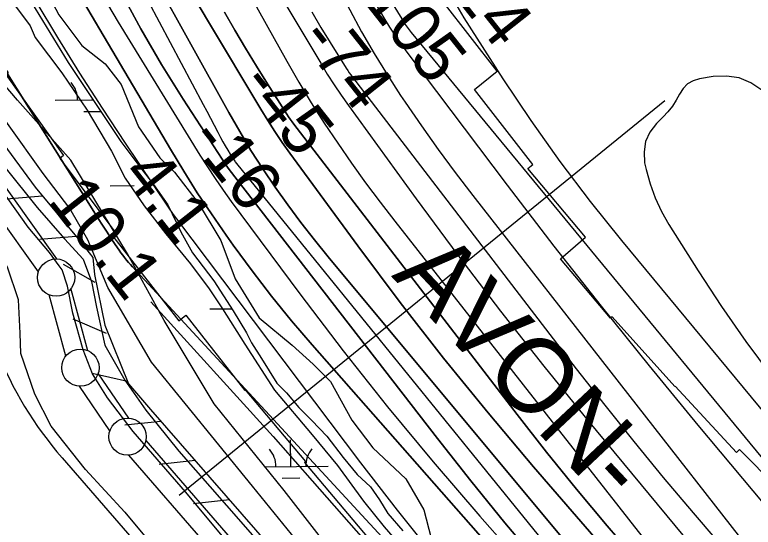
# Model space of a CAD drawing. Extents: x 3625074 to 3663148, y 511451 to 537151.
# Drawn here: x 3633534 to 3634526, y 520242 to 520930 of the extents above; entities that cross this region are included whole.
import ezdxf

# ---------------------------------------------------------------- set-up
doc = ezdxf.new("R2010")
doc.units = 0
for name, color, linetype in [('V-FLOD-BASE', 7, 'Continuous'), ('V-GRID-MAJR', 7, 'Continuous'), ('V-LEVE-TOET', 7, 'Continuous'), ('V-RIVR-EDGE', 7, 'Continuous'), ('V-RIVR-RANG', 7, 'Continuous'), ('V-ROAD-CNTR', 7, 'Continuous'), ('V-RRAP-FSHR', 7, 'Continuous'), ('V-RRAP-RVMT', 7, 'Continuous'), ('V-RRAP-RVMT-IDEN', 7, 'Continuous'), ('V-SITE-VEGE', 7, 'Continuous'), ('V-SURV-LINE', 7, 'Continuous'), ('V-TOPO-DPTH', 7, 'Continuous'), ('V-TOPO-MAJR', 7, 'Continuous'), ('V-TOPO-MINR', 7, 'Continuous'), ('V-TOPO-WATR', 7, 'Continuous'), ('V-WETL-SWMP', 7, 'Continuous')]:
    doc.layers.add(name, color=color, linetype=linetype)

msp = doc.modelspace()

# ---------------------------------------------------------------- linework, layer by layer
at = {"layer": 'V-FLOD-BASE'}
for points in [[(3633593.61, 520593.01), (3633580.31, 520610.6), (3633552.1, 520644.61), (3633506.65, 520707.97), (3633452.23, 520781.8), (3633379.94, 520886.29), (3633336.41, 520946.4), (3633275.61, 521031.97), (3633193.67, 521144.98), (3633162.97, 521190.04), (3633158.25, 521197.33)], [(3634090.55, 519910.25), (3633989.19, 520028), (3633928.89, 520097.99), (3633844.18, 520192.88), (3633763.38, 520289.67), (3633692.81, 520370.79), (3633658.22, 520415.88), (3633638.42, 520447.86), (3633625.76, 520480.42), (3633611.96, 520529.21), (3633604.53, 520565.61), (3633597.6, 520587.73), (3633593.61, 520593.01)]]:
    msp.add_lwpolyline(points, dxfattribs=at)
at = {"layer": 'V-GRID-MAJR'}
msp.add_spline([(3634583.66, 516913.04), (3634524.61, 522971.79), (3634465.55, 529032.47), (3634406.49, 535093.17), (3634406.47, 535095.09)], degree=3, dxfattribs=at)
at = {"layer": 'V-LEVE-TOET'}
for points in [[(3633038.29, 521378.73), (3633110.93, 521309.92), (3633166.73, 521245.15), (3633186.53, 521212.53), (3633208.13, 521165.61), (3633228.52, 521127.14), (3633262.47, 521082.7), (3633309.87, 521020.62), (3633364.21, 520938.35), (3633421.83, 520859.3), (3633476.3, 520790.01), (3633520.44, 520725.36), (3633564.02, 520671.1), (3633600.59, 520629.23), (3633625.63, 520601.74), (3633637.01, 520571.79), (3633643.81, 520537.34), (3633655, 520486.64), (3633681.79, 520439.67), (3633709.94, 520399.18), (3633754.18, 520344.21)], [(3633681.77, 520262.62), (3633628.73, 520319.53), (3633582.59, 520377.71), (3633560.95, 520420.73), (3633542.02, 520475.4), (3633540.98, 520502.66), (3633538.82, 520547.44), (3633524.32, 520591.04), (3633486.64, 520651.74), (3633452.74, 520701.37), (3633405.32, 520762.16), (3633364.38, 520821.59), (3633327.34, 520881.62), (3633280.63, 520948.24), (3633231.33, 521015.54), (3633182.66, 521081.53), (3633152.61, 521126.58), (3633109.02, 521180.2), (3633051.13, 521231.36), (3632998.45, 521284.41)], [(3633754.18, 520344.21), (3633818.36, 520271.47), (3633903.54, 520173.9), (3634010.31, 520053.24), (3634126.25, 519916.26), (3634248.95, 519789.97), (3634358.07, 519672.49), (3634515.12, 519522.72), (3634577.66, 519463.34), (3634624.14, 519429.91), (3634716.23, 519365.08), (3634869.06, 519271.07), (3635039.25, 519169.97), (3635206.79, 519063.37), (3635364.25, 518968.16), (3635535.73, 518885.04), (3635647.33, 518827.61), (3635705.94, 518786.25), (3635760.48, 518744.35), (3635856.24, 518664.4), (3635977.96, 518563.95), (3636030.51, 518527.57), (3636111.44, 518481.98)], [(3633681.77, 520262.62), (3633758.57, 520170.05), (3633882.35, 520033.3), (3634022.77, 519871.18)]]:
    msp.add_lwpolyline(points, dxfattribs=at)
at = {"layer": 'V-RIVR-EDGE'}
msp.add_lwpolyline([(3633576.32, 520961.44), (3633593.05, 520929.58), (3633624.17, 520888.68), (3633655.32, 520863.99), (3633676.87, 520836.32), (3633700.14, 520779.23), (3633728.85, 520737.74), (3633748.61, 520718.48), (3633780.33, 520677.58), (3633810.82, 520627.08), (3633829.9, 520575.4), (3633862.19, 520523.09), (3633906.53, 520486.36), (3633934.68, 520461.08), (3633958.03, 520437.61), (3633986.72, 520385.91), (3634014.84, 520348.62), (3634059.17, 520307.09), (3634083.08, 520265.61), (3634093.19, 520227.76)], dxfattribs=at)
at = {"layer": 'V-RIVR-RANG'}
msp.add_line((3633754.72, 520285.27), (3634406.84, 520814.75), dxfattribs=at)
at = {"layer": 'V-ROAD-CNTR'}
msp.add_lwpolyline([(3633597.54, 520335.41), (3633860.9, 520032.04), (3634115.69, 519746.87), (3634233.83, 519621.03), (3634307.8, 519541.45), (3634396.52, 519452.29)], dxfattribs=at)
msp.add_arc((3633964.69, 520657.16), 488.17, 201.17346, 221.2295, dxfattribs=at)
at = {"layer": 'V-RRAP-FSHR'}
for p, q in [((3633571.32, 520686.27), (3633522.66, 520682.17)), ((3633616.14, 520632.5), (3633567.48, 520628.4)), ((3633641.69, 520570.48), (3633599.39, 520594.87)), ((3633656.96, 520502.09), (3633612.15, 520521.49)), ((3633685.49, 520437.92), (3633637.86, 520448.68)), ((3633730.22, 520384.29), (3633681.67, 520379.09)), ((3633776.25, 520331.56), (3633727.7, 520326.35)), ((3633822.29, 520278.82), (3633773.73, 520273.62))]:
    msp.add_line(p, q, dxfattribs=at)
for points in [[(3632909.99, 521540.23), (3633131.14, 521308.67), (3633167.63, 521269.35), (3633189.41, 521238.15), (3633229.83, 521148.73), (3633561.12, 520698.5), (3633619.11, 520628.93), (3633638.75, 520603.91), (3633640.75, 520581.15), (3633654.7, 520513.14), (3633686.8, 520434.72), (3633716.14, 520400.42), (3633979.69, 520098.5), (3634147.08, 519905.42), (3634263.45, 519782.39)], [(3633716.48, 520544.64), (3633880.73, 520364.04), (3634044.52, 520178.12), (3634174.49, 520045.01), (3634313.24, 519900.12), (3634463.33, 519750.75)]]:
    msp.add_lwpolyline(points, dxfattribs=at)
at = {"layer": 'V-RRAP-RVMT'}
for points in [[(3633451.1, 520955.4), (3633525.12, 520851.87), (3633521.79, 520849.49), (3633599.39, 520740.9), (3633594.2, 520736.94), (3633671.59, 520634.51), (3633666.83, 520630.85), (3633754.26, 520519.19), (3633763.81, 520526.64), (3633842.73, 520425.89), (3633843.42, 520426.44), (3633924.45, 520330.43), (3633922.98, 520329.18), (3634014.45, 520220.79), (3634018.76, 520224.51), (3634106.48, 520126.91), (3634111.01, 520131.01), (3634196.83, 520038.84), (3634191.15, 520033.17), (3634291.87, 519931.59), (3634294.07, 519933.75), (3634375.43, 519856.2)], [(3634607.81, 520244.86), (3634507.08, 520346.44), (3634503.17, 520342.55), (3634420.52, 520431.31), (3634420.41, 520431.2), (3634336.33, 520524.72), (3634334.1, 520522.69), (3634266.73, 520602.47), (3634300.5, 520631.18), (3634222.68, 520723.36), (3634229.77, 520728.92), (3634151.13, 520829.61), (3634181.88, 520853.99), (3634109.11, 520947.11)]]:
    msp.add_lwpolyline(points, dxfattribs=at)
at = {"layer": 'V-SITE-VEGE'}
for points in [[(3634509.85, 519607.46), (3634168.93, 519928.56), (3634135.26, 519967.59), (3634015.15, 520104.09), (3633963.6, 520161.49), (3633853.33, 520297.49), (3633717.41, 520463.58), (3633658.7, 520564.05), (3633632.07, 520627.88), (3633607.83, 520669.64), (3633571.95, 520716.69), (3633523.95, 520783.98), (3633483.64, 520842.1), (3633445.88, 520894.37), (3633394.69, 520968.16)], [(3633524.31, 520955.88), (3633554.41, 520914.72), (3633561.39, 520899.09), (3633597.27, 520852.03), (3633631.16, 520801.75), (3633663.71, 520746.94), (3633682.17, 520710.44), (3633707.76, 520673.21), (3633736.6, 520635.95), (3633769.93, 520595.41), (3633794.91, 520562.09), (3633812.82, 520535.31), (3633842.85, 520487.67), (3633882.48, 520426.3), (3633933.14, 520366.13), (3633967.12, 520324.93), (3634002.34, 520277.23), (3634029.9, 520242.59), (3634061.34, 520206.6), (3634083.76, 520177.19)]]:
    msp.add_lwpolyline(points, dxfattribs=at)
at = {"layer": 'V-SURV-LINE'}
for points in [[(3633135.12, 521239.33), (3633590.03, 520602.19)], [(3633565.61, 520584.75), (3633110.71, 521221.89)], [(3633609.11, 520561.84), (3633631.35, 520479.48)], [(3633602.39, 520471.66), (3633580.15, 520554.02)], [(3633645.73, 520448.26), (3633686.45, 520388.69)], [(3633661.68, 520371.76), (3633620.96, 520431.34)], [(3633709.75, 520358.49), (3634119.54, 519886.46)], [(3634096.89, 519866.79), (3633687.11, 520338.81)]]:
    msp.add_lwpolyline(points, dxfattribs=at)
for centre in [(3633589.43, 520577.21), (3633622.07, 520456.29), (3633685.34, 520363.73)]:
    msp.add_circle(centre, 25, dxfattribs=at)
at = {"layer": 'V-TOPO-DPTH'}
for points in [[(3633418.33, 521599.86), (3633420.49, 521595.76), (3633623.67, 521219.4), (3633665.06, 521143.96), (3633707.12, 521068.91), (3633750.2, 520994.43), (3633793.95, 520920.34), (3633864.26, 520803.12), (3633873.57, 520788.06), (3633883.16, 520773.19), (3633893.14, 520758.58), (3633903.4, 520744.15), (3633994.46, 520619.67), (3634051.36, 520543.87), (3634109.48, 520469.03), (3634169.42, 520395.65), (3634230.57, 520323.23), (3634409.46, 520116.62), (3634424.13, 520099.98), (3634438.98, 520083.52), (3634454.13, 520067.31), (3634469.47, 520051.29), (3634809.34, 519702.34)], [(3634809.34, 519702.34), (3634469.47, 520051.29), (3634454.13, 520067.31), (3634438.98, 520083.52), (3634424.13, 520099.98), (3634409.46, 520116.62), (3634230.57, 520323.23), (3634169.42, 520395.65), (3634109.48, 520469.03), (3634051.36, 520543.87), (3633994.46, 520619.67), (3633903.4, 520744.15), (3633893.14, 520758.58), (3633883.16, 520773.19), (3633873.57, 520788.06), (3633864.26, 520803.12), (3633793.95, 520920.34), (3633750.2, 520994.43), (3633707.12, 521068.91), (3633665.06, 521143.96), (3633623.67, 521219.4), (3633420.49, 521595.76), (3633418.33, 521599.86)], [(3634856.42, 519403.55), (3634325.94, 519910.28), (3634309, 519926.77), (3634292.26, 519943.46), (3634275.84, 519960.47), (3634259.62, 519977.68), (3633692.03, 520591.51), (3633689.29, 520594.54), (3633686.59, 520597.61), (3633683.95, 520600.74), (3633681.36, 520603.9), (3633678.84, 520607.13), (3633676.39, 520610.4), (3633674.02, 520613.73), (3633671.71, 520617.11), (3633663.97, 520628.76), (3633657.88, 520638.01), (3633651.83, 520647.3), (3633645.85, 520656.63), (3633639.92, 520666), (3633153.63, 521440.74)], [(3634957.51, 519440.88), (3634398.55, 519966.94), (3634378.27, 519986.57), (3634358.36, 520006.57), (3634339.02, 520027.12), (3634320.07, 520048.03), (3633933.38, 520486.73), (3633905.64, 520519.22), (3633878.6, 520552.27), (3633852.61, 520586.15), (3633827.32, 520620.58), (3633817.57, 520634.29), (3633798.05, 520662.53), (3633779.02, 520691.08), (3633760.73, 520720.11), (3633742.93, 520749.46), (3633547.59, 521080.96)], [(3633547.59, 521080.96), (3633742.93, 520749.46), (3633760.73, 520720.11), (3633779.02, 520691.08), (3633798.05, 520662.53), (3633817.57, 520634.29), (3633827.32, 520620.58), (3633852.61, 520586.15), (3633878.6, 520552.27), (3633905.64, 520519.22), (3633933.38, 520486.73), (3634320.07, 520048.03), (3634339.02, 520027.12), (3634358.36, 520006.57), (3634378.27, 519986.57), (3634398.55, 519966.94), (3634957.51, 519440.88)], [(3633670.5, 521069.96), (3633821.26, 520798.57), (3633835.94, 520773.04), (3633851.11, 520747.83), (3633867.03, 520723.07), (3633883.43, 520698.62), (3633900.53, 520674.64), (3633918.04, 520650.98), (3633936.18, 520627.8), (3633954.75, 520604.94), (3634359.53, 520120), (3634385.89, 520088.99), (3634412.62, 520058.3), (3634439.9, 520028.1), (3634467.54, 519998.22), (3634475.27, 519990.01), (3634507.4, 519956.63), (3634540.01, 519923.72)], [(3634540.01, 519923.72), (3634507.4, 519956.63), (3634475.27, 519990.01), (3634467.54, 519998.22), (3634439.9, 520028.1), (3634412.62, 520058.3), (3634385.89, 520088.99), (3634359.53, 520120), (3633954.75, 520604.94), (3633936.18, 520627.8), (3633918.04, 520650.98), (3633900.53, 520674.64), (3633883.43, 520698.62), (3633867.03, 520723.07), (3633851.11, 520747.83), (3633835.94, 520773.04), (3633821.26, 520798.57), (3633670.5, 521069.96)], [(3634531.6, 519885.68), (3634398.19, 520014.42), (3634390.43, 520022.09), (3634382.79, 520029.88), (3634375.33, 520037.84), (3634368, 520045.93), (3634286.38, 520138.08), (3634238.87, 520192.79), (3634192.09, 520248.09), (3634146.41, 520304.31), (3634101.45, 520361.12), (3633829.22, 520712.12), (3633824.8, 520717.97), (3633820.48, 520723.89), (3633816.32, 520729.91), (3633812.25, 520736.01), (3633760.11, 520816.34), (3633730.98, 520863.19), (3633703.1, 520910.73), (3633677.09, 520959.32)], [(3633677.09, 520959.32), (3633703.1, 520910.73), (3633730.98, 520863.19), (3633760.11, 520816.34), (3633812.25, 520736.01), (3633816.32, 520729.91), (3633820.48, 520723.89), (3633824.8, 520717.97), (3633829.22, 520712.12), (3634101.45, 520361.12), (3634146.41, 520304.31), (3634192.09, 520248.09), (3634238.87, 520192.79), (3634286.38, 520138.08), (3634368, 520045.93), (3634375.33, 520037.84), (3634382.79, 520029.88), (3634390.43, 520022.09), (3634398.19, 520014.42), (3634531.6, 519885.68)], [(3633815.53, 520933.45), (3633829.51, 520909.02), (3633843.77, 520884.76), (3633858.44, 520860.75), (3633873.4, 520836.91), (3633899.2, 520796.54), (3633901.5, 520793.03), (3633903.87, 520789.57), (3633906.32, 520786.17), (3633908.84, 520782.82), (3634208.46, 520393.55), (3634248.01, 520343.18), (3634288.2, 520293.33), (3634329.35, 520244.28), (3634371.14, 520195.74), (3634442.06, 520114.98), (3634448.94, 520107.29), (3634455.9, 520099.68), (3634462.99, 520092.2), (3634470.18, 520084.79), (3634841.63, 519708.74)], [(3634841.63, 519708.74), (3634470.18, 520084.79), (3634462.99, 520092.2), (3634455.9, 520099.68), (3634448.94, 520107.29), (3634442.06, 520114.98), (3634371.14, 520195.74), (3634329.35, 520244.28), (3634288.2, 520293.33), (3634248.01, 520343.18), (3634208.46, 520393.55), (3633908.84, 520782.82), (3633906.32, 520786.17), (3633903.87, 520789.57), (3633901.5, 520793.03), (3633899.2, 520796.54), (3633873.4, 520836.91), (3633858.44, 520860.75), (3633843.77, 520884.76), (3633829.51, 520909.02), (3633815.53, 520933.45)]]:
    msp.add_lwpolyline(points, dxfattribs=at)
at = {"layer": 'V-TOPO-MAJR'}
for points in [[(3633760.65, 521116.08), (3633899.26, 520867.47), (3633915.44, 520839.38), (3633932.11, 520811.62), (3633949.56, 520784.33), (3633967.51, 520757.35), (3633986.1, 520730.79), (3634005.02, 520704.49), (3634024.45, 520678.55), (3634044.22, 520652.87), (3634376.1, 520230.17)], [(3634029.52, 520963.75), (3634055.88, 520920.49), (3634058.25, 520916.77), (3634060.74, 520913.12), (3634063.37, 520909.58), (3634066.11, 520906.11), (3634550.47, 520319.27)]]:
    msp.add_lwpolyline(points, dxfattribs=at)
at = {"layer": 'V-TOPO-MINR'}
for points in [[(3633670.53, 521602.22), (3633675.11, 521588.53), (3633680.01, 521574.94), (3633685.1, 521561.42), (3633690.46, 521548.01), (3633696.02, 521534.68), (3633751.72, 521404.75), (3633786.19, 521326.95), (3633821.91, 521249.75), (3633859.5, 521173.44), (3633898.33, 521097.72), (3633983.67, 520936.16), (3633999.73, 520906.86), (3634016.39, 520877.92), (3634033.94, 520849.51), (3634052.08, 520821.46), (3634058, 520812.61), (3634079.89, 520780.66), (3634102.26, 520749.04), (3634125.33, 520717.93), (3634148.86, 520687.16), (3634542.02, 520184.81)], [(3633418.33, 521599.86), (3633420.49, 521595.76), (3633623.67, 521219.4), (3633665.06, 521143.96), (3633707.12, 521068.91), (3633750.2, 520994.43), (3633793.95, 520920.34), (3633864.26, 520803.12), (3633873.57, 520788.06), (3633883.16, 520773.19), (3633893.14, 520758.58), (3633903.4, 520744.15), (3633994.46, 520619.67), (3634051.36, 520543.87), (3634109.48, 520469.03), (3634169.42, 520395.65), (3634230.57, 520323.23), (3634409.46, 520116.62), (3634424.13, 520099.98), (3634438.98, 520083.52), (3634454.13, 520067.31), (3634469.47, 520051.29), (3634809.34, 519702.34)], [(3633153.63, 521440.74), (3633639.92, 520666), (3633645.85, 520656.63), (3633651.83, 520647.3), (3633657.88, 520638.01), (3633663.97, 520628.76), (3633671.71, 520617.11), (3633674.02, 520613.73), (3633676.39, 520610.4), (3633678.84, 520607.13), (3633681.36, 520603.9), (3633683.95, 520600.74), (3633686.59, 520597.61), (3633689.29, 520594.54), (3633692.03, 520591.51), (3634259.62, 519977.68), (3634275.84, 519960.47), (3634292.26, 519943.46), (3634309, 519926.77), (3634325.94, 519910.28), (3634856.42, 519403.55)], [(3633580.18, 521197.97), (3633787.06, 520809.49), (3633791.98, 520800.21), (3633796.87, 520790.92), (3633801.73, 520781.6), (3633806.56, 520772.28), (3633810.2, 520765.2), (3633813.28, 520759.45), (3633816.46, 520753.77), (3633819.82, 520748.19), (3633823.3, 520742.67), (3633829.5, 520733.15), (3633829.97, 520732.45), (3633831.49, 520730.42), (3634335.43, 520110.64)], [(3633670.5, 521069.96), (3633821.26, 520798.57), (3633835.94, 520773.04), (3633851.11, 520747.83), (3633867.03, 520723.07), (3633883.43, 520698.62), (3633900.53, 520674.64), (3633918.04, 520650.98), (3633936.18, 520627.8), (3633954.75, 520604.94), (3634359.53, 520120), (3634385.89, 520088.99), (3634412.62, 520058.3), (3634439.9, 520028.1), (3634467.54, 519998.22), (3634475.27, 519990.01), (3634507.4, 519956.63), (3634540.01, 519923.72)], [(3634555.52, 520255.18), (3634451.71, 520379.32), (3634386.35, 520458.65), (3634321.78, 520538.6), (3634258.38, 520619.48), (3634195.77, 520700.99), (3634062.17, 520877.56), (3634053.68, 520889.2), (3634045.46, 520901.03), (3634037.66, 520913.13), (3634030.14, 520925.42), (3633963.68, 521038.39)], [(3633629.93, 520992.79), (3633672.94, 520919.61), (3633782.62, 520741.51), (3633792.66, 520725.68), (3633802.96, 520710.03), (3633813.66, 520694.65), (3633824.63, 520679.45), (3633916.74, 520555.3), (3633974.93, 520478.93), (3634034.38, 520403.6), (3634095.75, 520329.82), (3634158.39, 520257.07), (3634344.02, 520046.96), (3634357.17, 520032.47), (3634370.56, 520018.2), (3634384.31, 520004.29), (3634398.31, 519990.62), (3634741.93, 519663.5)], [(3633882, 520970.48), (3633944.74, 520864.75), (3633953.63, 520850.23), (3633962.77, 520835.89), (3633972.32, 520821.81), (3633982.12, 520807.9), (3634072.9, 520682.85), (3634129.01, 520607.1), (3634186.06, 520532.08), (3634244.53, 520458.16), (3634303.95, 520384.98), (3634467.72, 520187.18), (3634485.53, 520166.07), (3634503.61, 520145.18), (3634522.07, 520124.64), (3634540.78, 520104.33)], [(3633677.09, 520959.32), (3633703.1, 520910.73), (3633730.98, 520863.19), (3633760.11, 520816.34), (3633812.25, 520736.01), (3633816.32, 520729.91), (3633820.48, 520723.89), (3633824.8, 520717.97), (3633829.22, 520712.12), (3634101.45, 520361.12), (3634146.41, 520304.31), (3634192.09, 520248.09), (3634238.87, 520192.79), (3634286.38, 520138.08), (3634368, 520045.93), (3634375.33, 520037.84), (3634382.79, 520029.88), (3634390.43, 520022.09), (3634398.19, 520014.42), (3634531.6, 519885.68)], [(3633562.21, 520947.32), (3633591.14, 520899.2), (3633620.66, 520851.45), (3633651.04, 520804.25), (3633682.01, 520757.42), (3633738.85, 520673.15), (3633741.87, 520668.75), (3633744.93, 520664.39), (3633748.06, 520660.07), (3633751.24, 520655.79), (3633997.95, 520328.82), (3634047.28, 520265.22), (3634097.7, 520202.52), (3634149.77, 520141.19), (3634202.94, 520080.76), (3634296.98, 519976.68), (3634304.03, 519969.05), (3634311.2, 519961.54), (3634318.55, 519954.2), (3634326.01, 519946.96), (3634435.73, 519843.07)], [(3634127.36, 520941.59), (3634136.83, 520925.48), (3634189.48, 520843.77), (3634226.96, 520787.85), (3634265.73, 520732.88), (3634306.47, 520679.34), (3634348.5, 520626.76), (3634597.88, 520326.1)], [(3633815.53, 520933.45), (3633829.51, 520909.02), (3633843.77, 520884.76), (3633858.44, 520860.75), (3633873.4, 520836.91), (3633899.2, 520796.54), (3633901.5, 520793.03), (3633903.87, 520789.57), (3633906.32, 520786.17), (3633908.84, 520782.82), (3634208.46, 520393.55), (3634248.01, 520343.18), (3634288.2, 520293.33), (3634329.35, 520244.28), (3634371.14, 520195.74), (3634442.06, 520114.98), (3634448.94, 520107.29), (3634455.9, 520099.68), (3634462.99, 520092.2), (3634470.18, 520084.79), (3634841.63, 519708.74)], [(3633932.68, 520933.48), (3633944.75, 520912.8), (3633957.27, 520892.37), (3633978.96, 520858.22), (3633981.01, 520855.08), (3633983.12, 520851.99), (3633985.31, 520848.95), (3633987.55, 520845.95), (3634287.8, 520454.97), (3634326.18, 520405.85), (3634365.09, 520357.15), (3634404.8, 520309.1), (3634445.04, 520261.49), (3634511.36, 520184.33), (3634518.91, 520175.69), (3634526.56, 520167.14)], [(3634537.31, 520828.59), (3634522.32, 520838.35), (3634506.51, 520845.17), (3634489.46, 520847.58), (3634471.59, 520847.05), (3634453.28, 520843.98), (3634444.77, 520841.17), (3634437.28, 520837.02), (3634431.34, 520830.86), (3634426.42, 520823.37), (3634421.99, 520814.97), (3634416.98, 520806.98), (3634411.1, 520799.6), (3634404.65, 520792.64), (3634395.69, 520784), (3634386.88, 520772.26), (3634380.82, 520759.69), (3634378.9, 520745.87), (3634379.74, 520731.21), (3634381.7, 520722.34), (3634387.08, 520702.88), (3634393.75, 520683.96), (3634402.35, 520665.82), (3634412.23, 520648.22), (3634451.54, 520586.05), (3634482.93, 520538.4), (3634515.47, 520491.58), (3634549.74, 520446.01)]]:
    msp.add_lwpolyline(points, dxfattribs=at)
at = {"layer": 'V-TOPO-WATR'}
msp.add_lwpolyline([(3633547.59, 521080.96), (3633742.93, 520749.46), (3633760.73, 520720.11), (3633779.02, 520691.08), (3633798.05, 520662.53), (3633817.57, 520634.29), (3633827.32, 520620.58), (3633852.61, 520586.15), (3633878.6, 520552.27), (3633905.64, 520519.22), (3633933.38, 520486.73), (3634320.07, 520048.03), (3634339.02, 520027.12), (3634358.36, 520006.57), (3634378.27, 519986.57), (3634398.55, 519966.94), (3634957.51, 519440.88)], dxfattribs=at)
at = {"layer": 'V-WETL-SWMP'}
for p, q in [((3633588.3, 520815.01), (3633639.06, 520815.52)), ((3633638.3, 520815.51), (3633638.29, 520816.68)), ((3633626.46, 520799.96), (3633649.25, 520800.19)), ((3633630.02, 520699.99), (3633646.05, 520700.15)), ((3633662.05, 520700.31), (3633694.05, 520700.63)), ((3633795.72, 520535.14), (3633825.28, 520535.44)), ((3633904.69, 520323.62), (3633904.33, 520359.62)), ((3633869.79, 520323.27), (3633954.69, 520324.12)), ((3633892.84, 520308.07), (3633916.84, 520308.31))]:
    msp.add_line(p, q, dxfattribs=at)
for points in [[(3634240.06, 519879.77), (3634150.55, 519982.7), (3634070, 520085.63), (3633958.11, 520210.93), (3633895.46, 520291.49), (3633801.48, 520407.85), (3633734.35, 520519.73), (3633685.12, 520609.23), (3633609.04, 520734.54), (3633537.44, 520815.1), (3633407.66, 520967.26), (3633327.1, 521119.42), (3633300.25, 521164.17), (3633259.97, 521231.3), (3633197.32, 521307.38), (3633134.66, 521383.46), (3633036.21, 521490.86), (3632919.85, 521629.6)], [(3633536.7, 520979.05), (3633605.75, 520865.63), (3633676.14, 520759.74), (3633703.06, 520724.16), (3633720.37, 520702.18), (3633739.4, 520674.95), (3633757.04, 520638.54), (3633772.57, 520610.46), (3633801.13, 520572.67), (3633827.05, 520532.71), (3633845.18, 520502.86), (3633851.64, 520489.7), (3633865.02, 520468.63), (3633885.75, 520435.7), (3633898.77, 520422.49), (3633915.22, 520402.7), (3633933.01, 520385.53), (3633952.96, 520364.4), (3633975.03, 520335.84), (3633993.65, 520312.97), (3634011.45, 520296.67), (3634023.55, 520279.1), (3634034.77, 520260.67), (3634055.14, 520237.35)]]:
    msp.add_lwpolyline(points, dxfattribs=at)
for centre, start, end in [((3633583.06, 520815.43), 359.8032, 41.34685), ((3633849.44, 520323.54), 359.8032, 41.34685), ((3633959.92, 520324.65), 139.80319, 181.34685)]:
    msp.add_arc(centre, 35.25, start, end, dxfattribs=at)

# ---------------------------------------------------------------- texts
at = {"layer": 'V-RIVR-RANG'}
for s, rotation, p in [('-114', 308.36675, (3634070.28, 521021.95)), ('-105', 308.36675, (3633981.4, 520973.11)), ('-74', 308.36675, (3633913.81, 520897.37)), ('-45', 308.36675, (3633834.44, 520836.53)), ('-16', 308.36675, (3633765.38, 520762.66)), ('4.1', 308.08833, (3633675.57, 520715.64)), ('10.1', 308.08833, (3633576.51, 520679.92))]:
    msp.add_text(s, height=67, rotation=rotation, dxfattribs=at).set_placement(p)
at = {"layer": 'V-RRAP-RVMT-IDEN'}
msp.add_text('AVON-', height=100, rotation=313.20749, dxfattribs=at).set_placement((3634038.75, 520579.33))

doc.saveas('drawing.dxf')
